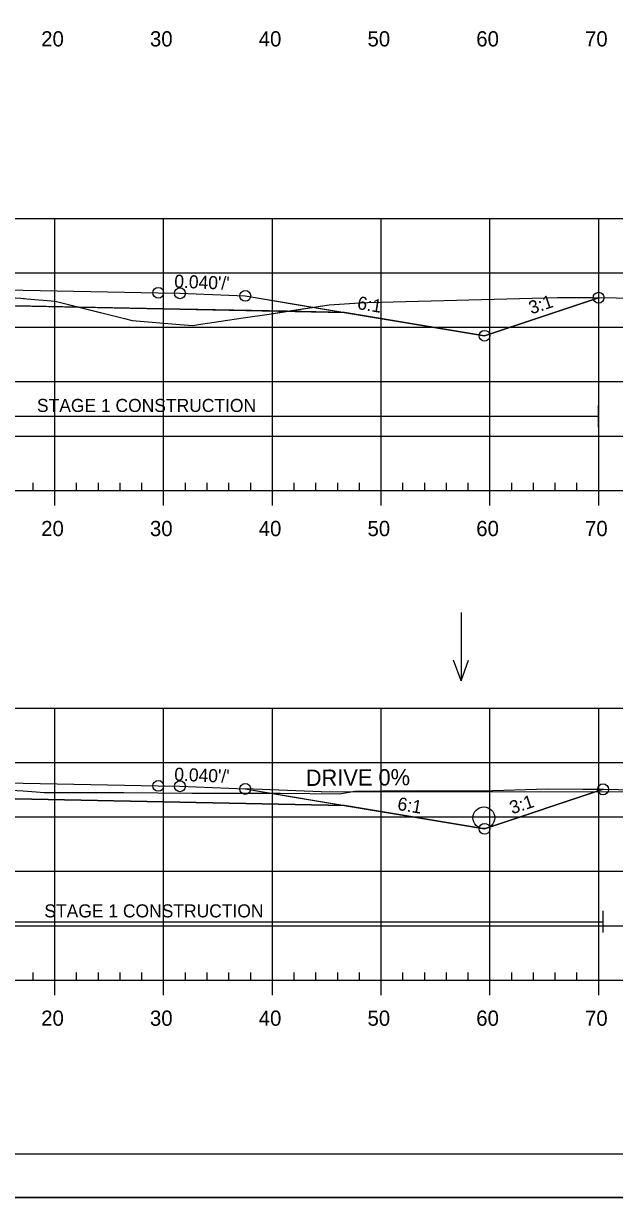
# Model space of a CAD drawing. Extents: x 1365647 to 1367999, y 387113 to 400173.
# Drawn here: x 1365911.2 to 1365965.5, y 393346.2 to 393454.1 of the extents above; entities that cross this region are included whole.
import ezdxf

# ---------------------------------------------------------------- set-up
doc = ezdxf.new("R2010")
doc.units = 0
for name, color, linetype in [('R_Alt Surface', 7, 'Continuous'), ('R_Axis', 7, 'Continuous'), ('R_Axis Annot', 7, 'Continuous'), ('R_Border', 7, 'Continuous'), ('R_Contours', 7, 'Continuous'), ('R_Drive', 7, 'Continuous'), ('R_Exist Surface', 7, 'Continuous'), ('R_Fin Surface', 7, 'Continuous'), ('R_Fin Surface Annot', 7, 'Continuous'), ('R_Grid', 7, 'Continuous'), ('R_No Plot', 7, 'Continuous'), ('R_Proposed Const Limits', 7, 'Continuous'), ('R_Water', 7, 'Continuous'), ('R_Water Annot', 7, 'Continuous')]:
    doc.layers.add(name, color=color, linetype=linetype)

msp = doc.modelspace()

# ---------------------------------------------------------------- linework, layer by layer
at = {"layer": 'R_Alt Surface'}
for points in [[(1365847.47, 393427.54), (1365862.59, 393427.84), (1365882.26, 393428.23), (1365882.26, 393429.52), (1365894.09, 393429.76), (1365905.9, 393429.52), (1365905.9, 393428.23), (1365925.59, 393427.84), (1365940.72, 393427.54)], [(1365847.47, 393382.23), (1365862.59, 393382.53), (1365882.24, 393382.92), (1365882.24, 393384.21), (1365894.09, 393384.45), (1365905.88, 393384.21), (1365905.88, 393382.92), (1365925.59, 393382.53), (1365940.72, 393382.23)]]:
    msp.add_lwpolyline(points, dxfattribs=at)
at = {"layer": 'R_Axis'}
for p, q in [((1365912.09, 393411.18), (1365912.09, 393411.88)), ((1365916.09, 393411.18), (1365916.09, 393411.88)), ((1365918.09, 393411.18), (1365918.09, 393411.88)), ((1365920.09, 393411.18), (1365920.09, 393411.88)), ((1365922.09, 393411.18), (1365922.09, 393411.88)), ((1365926.09, 393411.18), (1365926.09, 393411.88)), ((1365928.09, 393411.18), (1365928.09, 393411.88)), ((1365930.09, 393411.18), (1365930.09, 393411.88)), ((1365932.09, 393411.18), (1365932.09, 393411.88)), ((1365936.09, 393411.18), (1365936.09, 393411.88)), ((1365938.09, 393411.18), (1365938.09, 393411.88)), ((1365940.09, 393411.18), (1365940.09, 393411.88)), ((1365942.09, 393411.18), (1365942.09, 393411.88)), ((1365946.09, 393411.18), (1365946.09, 393411.88)), ((1365948.09, 393411.18), (1365948.09, 393411.88)), ((1365950.09, 393411.18), (1365950.09, 393411.88)), ((1365952.09, 393411.18), (1365952.09, 393411.88)), ((1365956.09, 393411.18), (1365956.09, 393411.88)), ((1365958.09, 393411.18), (1365958.09, 393411.88)), ((1365960.09, 393411.18), (1365960.09, 393411.88)), ((1365962.09, 393411.18), (1365962.09, 393411.88)), ((1365749.09, 393411.18), (1366039.09, 393411.18)), ((1365914.09, 393409.78), (1365914.09, 393411.18)), ((1365924.09, 393409.78), (1365924.09, 393411.18)), ((1365934.09, 393409.78), (1365934.09, 393411.18)), ((1365944.09, 393409.78), (1365944.09, 393411.18)), ((1365954.09, 393409.78), (1365954.09, 393411.18)), ((1365964.09, 393409.78), (1365964.09, 393411.18)), ((1365912.09, 393366.18), (1365912.09, 393366.88)), ((1365916.09, 393366.18), (1365916.09, 393366.88)), ((1365918.09, 393366.18), (1365918.09, 393366.88)), ((1365920.09, 393366.18), (1365920.09, 393366.88)), ((1365922.09, 393366.18), (1365922.09, 393366.88)), ((1365926.09, 393366.18), (1365926.09, 393366.88)), ((1365928.09, 393366.18), (1365928.09, 393366.88)), ((1365930.09, 393366.18), (1365930.09, 393366.88)), ((1365932.09, 393366.18), (1365932.09, 393366.88)), ((1365936.09, 393366.18), (1365936.09, 393366.88)), ((1365938.09, 393366.18), (1365938.09, 393366.88)), ((1365940.09, 393366.18), (1365940.09, 393366.88)), ((1365942.09, 393366.18), (1365942.09, 393366.88)), ((1365946.09, 393366.18), (1365946.09, 393366.88)), ((1365948.09, 393366.18), (1365948.09, 393366.88)), ((1365950.09, 393366.18), (1365950.09, 393366.88)), ((1365952.09, 393366.18), (1365952.09, 393366.88)), ((1365956.09, 393366.18), (1365956.09, 393366.88)), ((1365958.09, 393366.18), (1365958.09, 393366.88)), ((1365960.09, 393366.18), (1365960.09, 393366.88)), ((1365962.09, 393366.18), (1365962.09, 393366.88)), ((1365749.09, 393366.18), (1366039.09, 393366.18)), ((1365914.09, 393364.78), (1365914.09, 393366.18)), ((1365924.09, 393364.78), (1365924.09, 393366.18)), ((1365934.09, 393364.78), (1365934.09, 393366.18)), ((1365944.09, 393364.78), (1365944.09, 393366.18)), ((1365954.09, 393364.78), (1365954.09, 393366.18)), ((1365964.09, 393364.78), (1365964.09, 393366.18))]:
    msp.add_line(p, q, dxfattribs=at)
at = {"layer": 'R_Border'}
msp.add_line((1366052.27, 393350.18), (1365736.09, 393350.18), dxfattribs=at)
at = {"layer": 'R_Contours'}
for points in [[(1365905.9, 393429.17), (1365910.44, 393428.88), (1365910.97, 393428.84), (1365911.19, 393428.83), (1365911.28, 393428.82), (1365911.5, 393428.8), (1365914.1, 393428.57), (1365916.29, 393428.02), (1365905.9, 393428.23)], [(1365935.46, 393427.64), (1365939.32, 393428.24), (1365942.13, 393428.41), (1365942.86, 393428.44), (1365960.29, 393428.9), (1365961.29, 393428.92), (1365963.42, 393428.9), (1365964.08, 393428.89), (1365953.59, 393425.39), (1365940.72, 393427.54)], [(1365916.29, 393428.02), (1365920.49, 393426.98), (1365921.19, 393426.81), (1365925.58, 393426.44), (1365926.76, 393426.35), (1365927.28, 393426.43), (1365931.39, 393427.05), (1365933.78, 393427.38), (1365935.46, 393427.64), (1365925.59, 393427.84)], [(1365905.88, 393383.86), (1365907.97, 393383.75), (1365909.49, 393383.67), (1365911.16, 393383.56), (1365912.38, 393383.48), (1365913.1, 393383.43), (1365920.43, 393383.42), (1365926.69, 393383.35), (1365934.84, 393383.35), (1365940.26, 393383.29), (1365941.67, 393383.53), (1365944.2, 393383.58), (1365953.35, 393383.57), (1365959.39, 393383.77), (1365964.49, 393383.71), (1365953.59, 393380.08), (1365940.72, 393382.23), (1365925.59, 393382.53), (1365905.88, 393382.92)]]:
    msp.add_lwpolyline(points, close=True, dxfattribs=at)
at = {"layer": 'R_Drive'}
for q in [(1365931.57, 393383.75), (1365979.09, 393383.53)]:
    msp.add_line((1365938.57, 393383.47), q, dxfattribs=at)
at = {"layer": 'R_Exist Surface'}
for points in [[(1365911.19, 393428.83), (1365911.28, 393428.82), (1365911.5, 393428.8), (1365914.1, 393428.57), (1365920.49, 393426.98), (1365921.19, 393426.81), (1365925.58, 393426.44), (1365926.76, 393426.35), (1365927.28, 393426.43), (1365931.39, 393427.05), (1365933.78, 393427.38), (1365939.32, 393428.24), (1365942.13, 393428.41), (1365942.86, 393428.44), (1365960.29, 393428.9), (1365961.29, 393428.92), (1365963.42, 393428.9), (1365997.28, 393428.46)], [(1365911.16, 393383.56), (1365912.38, 393383.48), (1365913.1, 393383.43), (1365920.43, 393383.42), (1365926.69, 393383.35), (1365934.84, 393383.35), (1365940.26, 393383.29), (1365941.67, 393383.53), (1365944.2, 393383.58), (1365953.35, 393383.57), (1365959.39, 393383.77), (1365975.69, 393383.6)]]:
    msp.add_lwpolyline(points, dxfattribs=at)
at = {"layer": 'R_Fin Surface'}
for points in [[(1365819.31, 393430.48), (1365834.59, 393425.39), (1365852.3, 393428.34), (1365856.59, 393429.06), (1365862.59, 393429.3), (1365864.59, 393429.34), (1365894.09, 393429.93), (1365923.59, 393429.34), (1365925.59, 393429.3), (1365931.59, 393429.06), (1365935.89, 393428.34), (1365953.59, 393425.39), (1365964.08, 393428.89)], [(1365819.31, 393430.48), (1365834.59, 393425.39), (1365847.47, 393427.54), (1365856.59, 393429.06), (1365862.59, 393429.3), (1365864.59, 393429.34), (1365894.09, 393429.93), (1365923.59, 393429.34), (1365925.59, 393429.3), (1365931.59, 393429.06), (1365940.72, 393427.54), (1365953.59, 393425.39), (1365964.08, 393428.89)], [(1365856.59, 393429.06), (1365862.59, 393429.3), (1365864.59, 393429.34), (1365894.09, 393429.93), (1365923.59, 393429.34), (1365925.59, 393429.3), (1365931.59, 393429.06)], [(1365819.56, 393385.09), (1365834.59, 393380.08), (1365852.3, 393383.03), (1365856.59, 393383.75), (1365862.59, 393383.99), (1365864.59, 393384.03), (1365894.09, 393384.62), (1365923.59, 393384.03), (1365925.59, 393383.99), (1365931.59, 393383.75), (1365935.89, 393383.03), (1365953.59, 393380.08), (1365964.49, 393383.71)], [(1365819.56, 393385.09), (1365834.59, 393380.08), (1365847.47, 393382.23), (1365856.59, 393383.75), (1365862.59, 393383.99), (1365864.59, 393384.03), (1365894.09, 393384.62), (1365923.59, 393384.03), (1365925.59, 393383.99), (1365931.59, 393383.75), (1365940.72, 393382.23), (1365953.59, 393380.08), (1365964.49, 393383.71)], [(1365856.59, 393383.75), (1365862.59, 393383.99), (1365864.59, 393384.03), (1365894.09, 393384.62), (1365923.59, 393384.03), (1365925.59, 393383.99), (1365931.59, 393383.75)]]:
    msp.add_lwpolyline(points, dxfattribs=at)
at = {"layer": 'R_Grid'}
for p, q in [((1365749.09, 393436.18), (1366039.09, 393436.18)), ((1365914.09, 393411.18), (1365914.09, 393436.18)), ((1365924.09, 393411.18), (1365924.09, 393436.18)), ((1365934.09, 393411.18), (1365934.09, 393436.18)), ((1365944.09, 393411.18), (1365944.09, 393436.18)), ((1365954.09, 393411.18), (1365954.09, 393436.18)), ((1365964.09, 393411.18), (1365964.09, 393436.18)), ((1365749.09, 393431.18), (1366039.09, 393431.18)), ((1365749.09, 393426.18), (1366039.09, 393426.18)), ((1365749.09, 393421.18), (1366039.09, 393421.18)), ((1365749.09, 393416.18), (1366039.09, 393416.18)), ((1365749.09, 393411.18), (1366039.09, 393411.18)), ((1365749.09, 393391.18), (1366039.09, 393391.18)), ((1365914.09, 393366.18), (1365914.09, 393391.18)), ((1365924.09, 393366.18), (1365924.09, 393391.18)), ((1365934.09, 393366.18), (1365934.09, 393391.18)), ((1365944.09, 393366.18), (1365944.09, 393391.18)), ((1365954.09, 393366.18), (1365954.09, 393391.18)), ((1365964.09, 393366.18), (1365964.09, 393391.18)), ((1365749.09, 393386.18), (1366039.09, 393386.18)), ((1365749.09, 393381.18), (1366039.09, 393381.18)), ((1365749.09, 393376.18), (1366039.09, 393376.18)), ((1365749.09, 393371.18), (1366039.09, 393371.18)), ((1365749.09, 393366.18), (1366039.09, 393366.18))]:
    msp.add_line(p, q, dxfattribs=at)
at = {"layer": 'R_No Plot'}
msp.add_line((1365723.69, 393346.2), (1366057.03, 393346.2), dxfattribs=at)
msp.add_lwpolyline([(1365723.69, 393559.54), (1366057.03, 393559.54), (1366057.03, 393346.2), (1365723.69, 393346.2)], close=True, dxfattribs=at)
for centre in [(1365923.59, 393429.34), (1365923.59, 393429.34), (1365923.59, 393429.34), (1365923.59, 393429.34), (1365923.59, 393429.34), (1365925.59, 393429.3), (1365925.59, 393429.3), (1365925.59, 393429.3), (1365925.59, 393429.3), (1365925.59, 393429.3), (1365931.59, 393429.06), (1365931.59, 393429.06), (1365931.59, 393429.06), (1365931.59, 393429.06), (1365931.59, 393429.06), (1365964.08, 393428.89), (1365964.08, 393428.89), (1365953.59, 393425.39), (1365953.59, 393425.39), (1365953.59, 393425.39), (1365953.59, 393425.39), (1365953.59, 393425.39), (1365923.59, 393384.03), (1365923.59, 393384.03), (1365923.59, 393384.03), (1365923.59, 393384.03), (1365923.59, 393384.03), (1365925.59, 393383.99), (1365925.59, 393383.99), (1365925.59, 393383.99), (1365925.59, 393383.99), (1365925.59, 393383.99), (1365931.59, 393383.75), (1365931.59, 393383.75), (1365931.59, 393383.75), (1365931.59, 393383.75), (1365931.59, 393383.75), (1365964.49, 393383.71), (1365964.49, 393383.71), (1365953.59, 393380.08), (1365953.59, 393380.08), (1365953.59, 393380.08), (1365953.59, 393380.08), (1365953.59, 393380.08)]:
    msp.add_circle(centre, 0.5, dxfattribs=at)
at = {"layer": 'R_Proposed Const Limits'}
for points in [[(1365931.59, 393429.06), (1365953.59, 393425.39), (1365964.08, 393428.89)], [(1365931.59, 393383.75), (1365953.59, 393380.08), (1365964.49, 393383.71)]]:
    msp.add_lwpolyline(points, dxfattribs=at)
at = {"layer": 'R_Water'}
for p, q in [((1365964.08, 393416.99), (1365964.08, 393418.99)), ((1365882.26, 393417.99), (1365964.08, 393417.99)), ((1365964.49, 393370.54), (1365964.49, 393372.54)), ((1365882.24, 393371.54), (1365964.49, 393371.54))]:
    msp.add_line(p, q, dxfattribs=at)
msp.add_circle((1365953.53, 393381.1), 1, dxfattribs=at)
at = {"layer": 'R_Water Annot'}
for p, q in [((1365951.43, 393399.96), (1365951.43, 393393.67)), ((1365951.43, 393393.67), (1365950.73, 393395.59)), ((1365951.43, 393393.67), (1365952.13, 393395.59))]:
    msp.add_line(p, q, dxfattribs=at)

# ---------------------------------------------------------------- texts
at = {"layer": 'R_Axis Annot'}
for s, p in [('20', (1365912.83, 393451.98)), ('30', (1365922.83, 393451.98)), ('40', (1365932.83, 393451.98)), ('50', (1365942.83, 393451.98)), ('60', (1365952.83, 393451.98)), ('70', (1365962.83, 393451.98)), ('20', (1365912.83, 393406.98)), ('30', (1365922.83, 393406.98)), ('40', (1365932.83, 393406.98)), ('50', (1365942.83, 393406.98)), ('60', (1365952.83, 393406.98)), ('70', (1365962.83, 393406.98)), ('20', (1365912.83, 393361.98)), ('30', (1365922.83, 393361.98)), ('40', (1365932.83, 393361.98)), ('50', (1365942.83, 393361.98)), ('60', (1365952.83, 393361.98)), ('70', (1365962.83, 393361.98))]:
    msp.add_text(s, height=1.4, dxfattribs=at).set_placement(p)
at = {"layer": 'R_Drive'}
msp.add_text('DRIVE 0%', height=1.5, rotation=0.3424, dxfattribs=at).set_placement((1365937.16, 393384.02))
at = {"layer": 'R_Fin Surface Annot'}
for s, rotation, p in [("0.040'/'", 357.7094, (1365925.05, 393429.82)), ('6:1', 350.5377, (1365941.83, 393427.86)), ('3:1', 18.4349, (1365957.89, 393427.35)), ("0.040'/'", 357.7094, (1365925.05, 393384.51)), ('6:1', 350.5377, (1365945.52, 393381.83)), ('3:1', 18.4349, (1365956.13, 393381.41))]:
    msp.add_text(s, height=1.2, rotation=rotation, dxfattribs=at).set_placement(p)
at = {"layer": 'R_Water'}
for p in [(1365912.44, 393418.39), (1365913.12, 393371.94)]:
    msp.add_text('STAGE 1 CONSTRUCTION', height=1.2, dxfattribs=at).set_placement(p)

doc.saveas('drawing.dxf')
